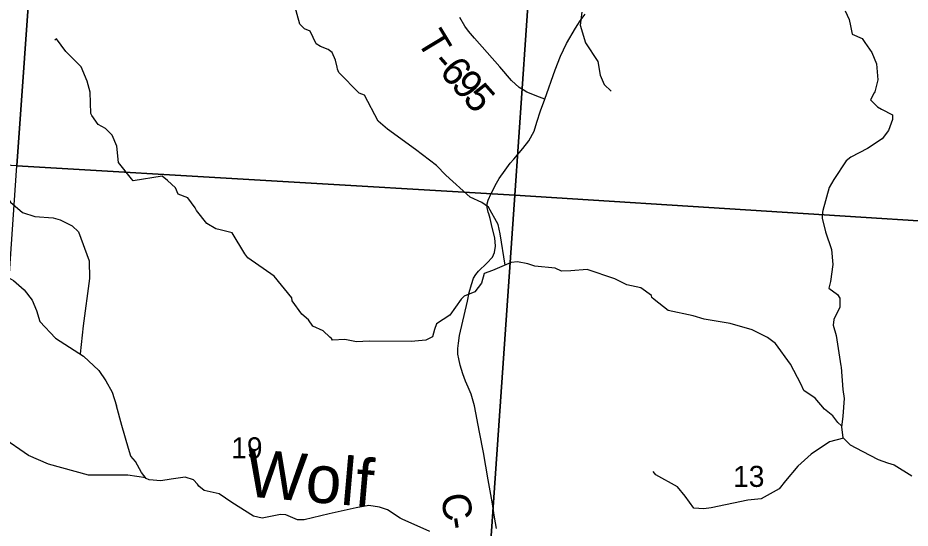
# Model space of a CAD drawing. Extents: x 1878108 to 2183446, y 146837 to 508383.
# Drawn here: x 2027893 to 2037252, y 343304 to 348659 of the extents above; entities that cross this region are included whole.
import ezdxf

# ---------------------------------------------------------------- set-up
doc = ezdxf.new("R2010")
doc.units = 0
for name, color, linetype in [('GM_X_County_Road', 7, 'Continuous'), ('GM_X_County_Road_Text', 7, 'Continuous'), ('GM_X_Minor_River', 7, 'Continuous'), ('GM_X_Minor_River_Text', 7, 'Continuous'), ('GM_X_Section', 7, 'Continuous'), ('GM_X_Section_Text', 7, 'Continuous'), ('GM_X_Township_Road', 7, 'Continuous'), ('GM_X_Township_Road_Text', 7, 'Continuous')]:
    doc.layers.add(name, color=color, linetype=linetype)

msp = doc.modelspace()

# ---------------------------------------------------------------- linework, layer by layer
at = {"layer": 'GM_X_County_Road'}
for points in [[(2032899.6, 346898.8), (2032940.7, 346973.3), (2033002.6, 347061.4), (2033056.9, 347135.2), (2033093.6, 347175.2), (2033189.5, 347289.5), (2033252.5, 347367.8), (2033306.9, 347469.9), (2033335.1, 347565.5), (2033374.2, 347684), (2033418.8, 347805.7), (2033527.6, 348112.2), (2033586, 348258.9), (2033649, 348389.5), (2033740.7, 348552.1), (2033791.1, 348627.8), (2033843.8, 348697.6)], [(2032832.1, 346601.2), (2032826.6, 346621.3), (2032816.8, 346668), (2032816.8, 346707.1), (2032825.5, 346746.2), (2032858.1, 346816.9), (2032887.4, 346876.6), (2032899.6, 346898.8)], [(2032914.6, 343299.5), (2032892.9, 343420.1), (2032866.8, 343582), (2032826.6, 343812.4), (2032777.7, 344099.3), (2032735.3, 344311.2), (2032682.1, 344587.2), (2032648.4, 344708.9), (2032616.9, 344784.9), (2032589.7, 344845.8), (2032560.4, 344925.1), (2032533.2, 345013.1), (2032516.9, 345080.5), (2032508.2, 345130.5), (2032508.2, 345190.2), (2032513.6, 345245.6), (2032525.6, 345325), (2032608.2, 345685.7), (2032627.7, 345777), (2032650.6, 345861.7), (2032673.4, 345928), (2032697.3, 345965), (2032725.1, 346001.2), (2032811.4, 346084.5), (2032870, 346147.5), (2032893.9, 346197.5), (2032903.7, 346263.8), (2032895, 346350.7), (2032869, 346459.4), (2032845.1, 346553.9), (2032832.1, 346601.2)]]:
    msp.add_lwpolyline(points, dxfattribs=at)
at = {"layer": 'GM_X_Minor_River'}
for points in [[(2033005.4, 346064.9), (2032950.5, 346391.4), (2032932.4, 346491.5), (2032828.3, 346673.5), (2032758.3, 346721.4), (2032636.4, 346779.3), (2032382.4, 347009.1), (2032282.4, 347109), (2032064.4, 347276.8), (2031770.5, 347492.6), (2031670.5, 347576.5), (2031530.3, 347846.6), (2031474.4, 347870.5), (2031258.3, 348086.4), (2031246.3, 348122.4), (2031240.3, 348140.4), (2031226.2, 348214.5), (2031188.2, 348294.5), (2031148.2, 348328.5), (2031068.2, 348358.4), (2031020.3, 348388.3), (2030958.2, 348520.4), (2030898.2, 348544.3), (2030850.2, 348592.3), (2030784, 348834.5)], [(2036569.1, 348733.6), (2036613.2, 348641.4), (2036625.2, 348577.2), (2036645.3, 348487), (2036747.3, 348443), (2036777.3, 348398.9), (2036851.4, 348296.7), (2036899.5, 348176.5), (2036911.6, 348010), (2036881.7, 347883.6), (2036875.7, 347871.5), (2036837.8, 347799.2), (2036907.8, 347725.1), (2036951.8, 347701.1), (2037065.8, 347643.1), (2037065.9, 347591), (2037026, 347476.6), (2036960.1, 347388.2), (2036804.3, 347289.7), (2036628.4, 347199.1), (2036582.5, 347159), (2036452.7, 346964.2), (2036400.8, 346877.8), (2036335, 346637), (2036333, 346621)], [(2033808.9, 348719.8), (2033791.1, 348583.6), (2033845.3, 348395.5), (2033975.3, 348199.5), (2034001.5, 348057.3), (2034041.6, 347959.3), (2034115.6, 347889.3)], [(2036532.7, 344378.2), (2036492.9, 344413.6), (2036440.9, 344481.6), (2036354.9, 344551.5), (2036254.9, 344669.4), (2036136.9, 344747.3), (2036104.9, 344817.3), (2035996.8, 345025.3), (2035838.7, 345243.3), (2035756.7, 345305.2), (2035594.8, 345385), (2035365, 345452.7), (2035091.2, 345496.2), (2034977.3, 345534), (2034713.5, 345589.6), (2034565.5, 345703.5), (2034543.5, 345725.5), (2034539.5, 345745.5), (2034425.6, 345825.4), (2034281.7, 345859.2), (2034155.7, 345919), (2033863.9, 346018.6), (2033694.1, 346006.2), (2033594.2, 346002.1), (2033530.3, 346032), (2033314.5, 346053.6), (2033242.5, 346079.5), (2033134.6, 346099.4), (2033068.7, 346091.2), (2032894.9, 346018.8), (2032871, 346008.8), (2032783.1, 345976.6), (2032757.3, 345874.4), (2032685.4, 345784.2), (2032573.6, 345739.9), (2032541.7, 345707.8), (2032422, 345539.4), (2032282.2, 345447.1), (2032264.3, 345389), (2032240.4, 345312.8), (2032172.5, 345276.7), (2032016.7, 345262.4), (2031579.2, 345267.6), (2031443.3, 345259.3), (2031321.4, 345283.1), (2031193.6, 345276.9), (2031183.6, 345294.9), (2031163.6, 345306.9), (2031093.6, 345376.8), (2030987.6, 345424.7), (2030939.6, 345490.7), (2030871.6, 345548.6), (2030771.6, 345688.6), (2030765.5, 345720.6), (2030581.5, 345948.6), (2030305.5, 346142.3), (2030273.5, 346184.3), (2030141.4, 346404.3), (2030013.5, 346436.1), (2029967.6, 346444), (2029875.6, 346499.9), (2029767.6, 346637.9), (2029751.5, 346665.9), (2029675.5, 346769.9), (2029573.6, 346807.8), (2029545.5, 346875.8), (2029463.5, 346953.8), (2029407.5, 346997.7), (2029101.9, 346949.1), (2029083.9, 346969.1), (2028949.9, 347143), (2028931.7, 347311.2), (2028881.6, 347429.3), (2028813.6, 347499.2), (2028735.6, 347541.1), (2028669.6, 347635.1), (2028657.6, 347657.1), (2028651.3, 347879.4), (2028621.2, 347995.5), (2028555.1, 348143.6), (2028395.1, 348305.5), (2028297.1, 348437.5), (2028281.1, 348423.4)], [(2027631.2, 347142.9), (2027722, 346868.3), (2027816.4, 346726.1), (2027942.9, 346616.1), (2028069.1, 346576.2), (2028261.5, 346560.7), (2028335.6, 346538.8), (2028461.9, 346476.9), (2028528.2, 346412.8), (2028639, 346108.2), (2028645.4, 345925.6), (2028578.4, 345426), (2028547, 345133.1)], [(2036333, 346621), (2036329.1, 346556.8), (2036363.2, 346414.5), (2036425.3, 346230), (2036439.5, 346071.6), (2036415.6, 345893.1), (2036397.7, 345822.8), (2036489.7, 345754.8), (2036513.7, 345718.7), (2036513.8, 345618.5), (2036473.9, 345540.2), (2036450, 345494), (2036446, 345435.8), (2036476.1, 345325.6), (2036526.3, 345008.8), (2036528.3, 344994.8), (2036544.5, 344758.1), (2036560.6, 344665.9), (2036544.8, 344481.4), (2036530.9, 344363), (2036545, 344256.8), (2036623, 344178.7), (2036749, 344112.7), (2036915, 344024.8), (2037015, 343990.9), (2037083, 343968.9), (2037271, 343854.9)], [(2027225.2, 346306.1), (2027339.5, 346260.3), (2027670.6, 346002.3), (2027847.1, 345902.4), (2027957.4, 345806.4), (2028041.8, 345696.2), (2028088.1, 345590), (2028122.4, 345473.8), (2028287.1, 345297.6), (2028581.9, 345107.8), (2028742.5, 344959.7), (2028816.8, 344849.6), (2028883.2, 344731.4), (2028927.5, 344588)], [(2032213.5, 343269.1), (2031923.5, 343399), (2031901.5, 343411), (2031769.5, 343497), (2031685.5, 343525), (2031573.5, 343540.8), (2031439.6, 343518.5), (2031159.8, 343455.9), (2030895.9, 343393.3), (2030826, 343393.2), (2030702, 343445.2), (2030648, 343447.1), (2030454.1, 343410.7), (2030364.1, 343430.6), (2030136.1, 343574.6), (2030004.1, 343664.6), (2029846.1, 343700.5), (2029792.1, 343744.5), (2029778.1, 343766.5), (2029734, 343810.6), (2029648.1, 343838.5), (2029500.1, 343820.2), (2029392.2, 343802), (2029270.2, 343811.8), (2029240.2, 343825.8), (2029190.2, 343887.9), (2029128.1, 344004.1), (2029078.1, 344060.2), (2029054, 344140.4), (2028983.9, 344382.9), (2028927.5, 344588)], [(2029233.8, 343833.7), (2029047.4, 343859.2), (2028634.7, 343862.3), (2028213.9, 343977.6), (2028003.4, 344065.3), (2027720.5, 344263.2), (2027563.8, 344491.5)], [(2036553.5, 344248.2), (2036407.3, 344211.2), (2036213.6, 344080.7), (2036073.9, 343956.3), (2035944.2, 343802), (2035878.4, 343715.8), (2035690.7, 343613.3), (2035548.8, 343599), (2035163.3, 343516.3), (2035089.4, 343506.1), (2034983.5, 343515.9), (2034893.5, 343639.9), (2034811.5, 343737.8), (2034585.6, 343865.6), (2034555.6, 343899.5)]]:
    msp.add_lwpolyline(points, dxfattribs=at)
at = {"layer": 'GM_X_Section'}
for points in [[(2022888, 352851.1), (2025763, 352700.9), (2028264.2, 352564.2), (2028195.1, 351597.2), (2028041.2, 349370.1), (2027883.2, 347106.5), (2022491.3, 347433.1)], [(2033259.8, 349040), (2033105, 346799.5), (2027883.2, 347106.5), (2028041.2, 349370.1)], [(2033259.8, 349040), (2038526.6, 348692.2), (2038384.9, 346464.6), (2033105, 346799.5)], [(2027883.2, 347106.5), (2033105, 346799.5), (2032724.5, 341311.5), (2027502.7, 341620.5)], [(2033105, 346799.5), (2038384.9, 346464.6), (2038042.3, 341040.7), (2032724.5, 341311.5)]]:
    msp.add_lwpolyline(points, close=True, dxfattribs=at)
at = {"layer": 'GM_X_Township_Road'}
msp.add_lwpolyline([(2033418.8, 347805.7), (2033365.5, 347828.5), (2033233, 347879.6), (2033192.8, 347903.5), (2033151.5, 347928.5), (2033068.9, 348003.4), (2032949.4, 348146.9), (2032683.1, 348445.7), (2032618, 348518.5), (2032579.9, 348570.6), (2032527.8, 348664.1)], dxfattribs=at)

# ---------------------------------------------------------------- texts
at = {"layer": 'GM_X_County_Road_Text'}
for s, rotation, p in [('C', 279.14471, (2032328.3, 343648.9)), ('-', 279.13252, (2032367.5, 343405.6))]:
    msp.add_text(s, height=300, rotation=rotation, dxfattribs=at).set_placement(p)
at = {"layer": 'GM_X_Minor_River_Text'}
msp.add_text('Wolf', height=499.99, rotation=354.99954, dxfattribs=at).set_placement((2030268.4, 343640.2))
at = {"layer": 'GM_X_Section_Text'}
for s, p in [('19', (2030130.2, 344036.6)), ('13', (2035394.8, 343737.4))]:
    msp.add_text(s, height=221, rotation=0.00001, dxfattribs=at).set_placement(p)
at = {"layer": 'GM_X_Township_Road_Text'}
for s, rotation, p in [('T', 301.17765, (2032071.5, 348419.2)), ('-', 311.67213, (2032223.2, 348179.1)), ('6', 311.03368, (2032304.5, 348087.8)), ('9', 311.09317, (2032426.1, 347948.1)), ('5', 311.69725, (2032549.8, 347806.2))]:
    msp.add_text(s, height=300, rotation=rotation, dxfattribs=at).set_placement(p)

doc.saveas('drawing.dxf')
